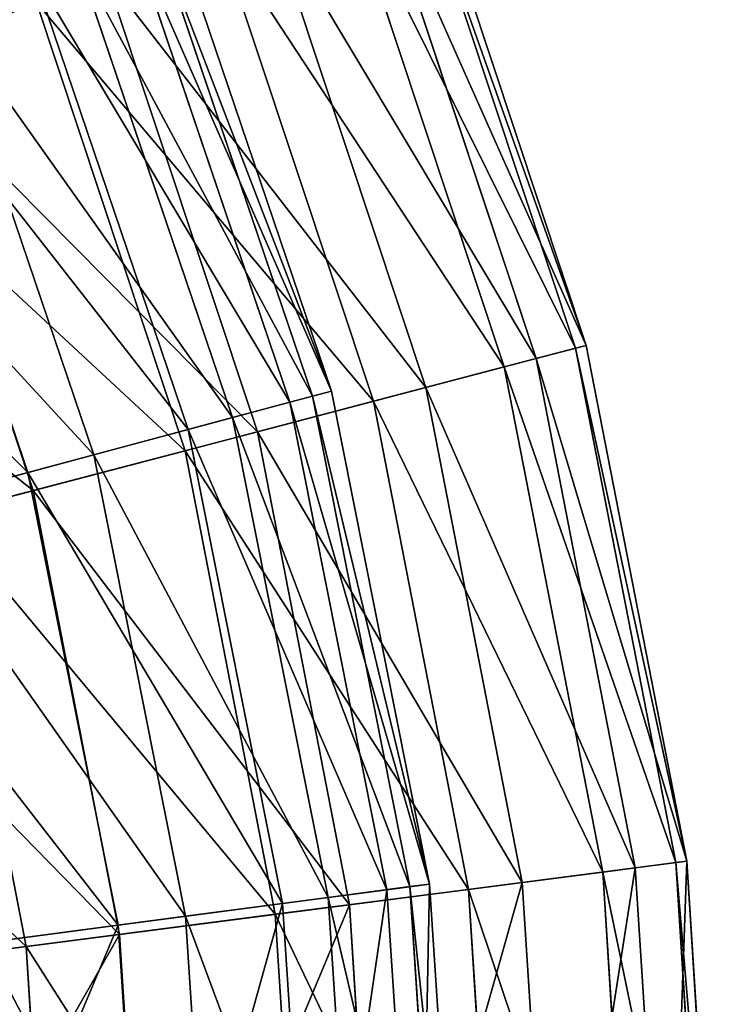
# Model space of a CAD drawing. Extents: x 1 to 199, y -10 to 2.
# Tile 412 of 656: x 55.63 to 56.65, y -3.6 to -2.16. Entities that reach past the tile are written whole.
import ezdxf

# ---------------------------------------------------------------- set-up
doc = ezdxf.new("R2010")
doc.units = 0
doc.header["$LTSCALE"] = 2.54
doc.layers.get('0').update_dxf_attribs({"color": 13, "linetype": 'CONTINUOUS'})

# ---------------------------------------------------------------- blocks, each defined once
blk = doc.blocks.new('SLING-V-10355_STL')
at = {"color": 0}
for p, q in [((56.4427, -2.6381, 6.1982), (56.2013, -1.911, 6.1982)), ((56.4427, -2.6381, 6.1982), (56.2013, -1.911, 6.1982)), ((56.4583, -2.634, 6.9411), (56.2163, -1.9049, 6.9411)), ((56.4583, -2.634, 6.9411), (56.2163, -1.9049, 6.9411)), ((56.385, -2.6532, 7.6803), (56.146, -1.9334, 7.6803)), ((56.385, -2.6532, 7.6803), (56.146, -1.9334, 7.6803)), ((56.3384, -2.6654, 5.4629), (56.1014, -1.9514, 5.4629)), ((56.3384, -2.6654, 5.4629), (56.1014, -1.9514, 5.4629)), ((56.2238, -2.6955, 8.4045), (55.9915, -1.9959, 8.4045)), ((56.2238, -2.6955, 8.4045), (55.9915, -1.9959, 8.4045)), ((55.8495, -2.0048, 6.557), (56.0857, -2.7007, 6.557)), ((55.8495, -2.0048, 6.557), (56.0857, -2.7007, 6.557)), ((55.7914, -2.0289, 5.8226), (56.0249, -2.717, 5.8226)), ((55.7914, -2.0289, 5.8226), (56.0249, -2.717, 5.8226)), ((55.8226, -2.0159, 7.2935), (56.0576, -2.7082, 7.2935)), ((55.8226, -2.0159, 7.2935), (56.0576, -2.7082, 7.2935)), ((56.147, -2.7156, 4.7467), (55.918, -2.0257, 4.7467)), ((56.147, -2.7156, 4.7467), (55.918, -2.0257, 4.7467)), ((55.7111, -2.0621, 8.0207), (55.941, -2.7394, 8.0207)), ((55.7111, -2.0621, 8.0207), (55.941, -2.7394, 8.0207)), ((55.649, -2.0879, 5.1017), (55.8761, -2.7568, 5.1017)), ((55.649, -2.0879, 5.1017), (55.8761, -2.7568, 5.1017)), ((55.9772, -2.7602, 9.1025), (55.7552, -2.0916, 9.1025)), ((55.9772, -2.7602, 9.1025), (55.7552, -2.0916, 9.1025)), ((55.5167, -2.1427, 8.7272), (55.7378, -2.7939, 8.7272)), ((55.5167, -2.1427, 8.7272), (55.7378, -2.7939, 8.7272)), ((55.8715, -2.7879, 4.0604), (55.6539, -2.1326, 4.0604)), ((55.8715, -2.7879, 4.0604), (55.6539, -2.1326, 4.0604)), ((55.4248, -2.1808, 4.4057), (55.6416, -2.8197, 4.4057)), ((55.4248, -2.1808, 4.4057), (55.6416, -2.8197, 4.4057)), ((55.6491, -2.8462, 9.7637), (55.4408, -2.2188, 9.7637)), ((55.6491, -2.8462, 9.7637), (55.4408, -2.2188, 9.7637)), ((56.4583, -2.634, 6.9411), (56.385, -2.6532, 7.6803)), ((56.4583, -2.634, 6.9411), (56.385, -2.6532, 7.6803)), ((56.4427, -2.6381, 6.1982), (56.4583, -2.634, 6.9411)), ((56.4427, -2.6381, 6.1982), (56.4583, -2.634, 6.9411)), ((56.6052, -3.388, 6.9411), (56.4583, -2.634, 6.9411)), ((56.6052, -3.388, 6.9411), (56.4583, -2.634, 6.9411)), ((56.3384, -2.6654, 5.4629), (56.4427, -2.6381, 6.1982)), ((56.3384, -2.6654, 5.4629), (56.4427, -2.6381, 6.1982)), ((56.5892, -3.3901, 6.1982), (56.4427, -2.6381, 6.1982)), ((56.5892, -3.3901, 6.1982), (56.4427, -2.6381, 6.1982)), ((56.385, -2.6532, 7.6803), (56.2238, -2.6955, 8.4045)), ((56.385, -2.6532, 7.6803), (56.2238, -2.6955, 8.4045)), ((56.53, -3.3977, 7.6803), (56.385, -2.6532, 7.6803)), ((56.53, -3.3977, 7.6803), (56.385, -2.6532, 7.6803)), ((56.147, -2.7156, 4.7467), (56.3384, -2.6654, 5.4629)), ((56.147, -2.7156, 4.7467), (56.3384, -2.6654, 5.4629)), ((56.4823, -3.4039, 5.4629), (56.3384, -2.6654, 5.4629)), ((56.4823, -3.4039, 5.4629), (56.3384, -2.6654, 5.4629)), ((56.2238, -2.6955, 8.4045), (55.9772, -2.7602, 9.1025)), ((56.2238, -2.6955, 8.4045), (55.9772, -2.7602, 9.1025)), ((56.0249, -2.717, 5.8226), (56.0857, -2.7007, 6.557)), ((56.0249, -2.717, 5.8226), (56.0857, -2.7007, 6.557)), ((56.0857, -2.7007, 6.557), (56.0576, -2.7082, 7.2935)), ((56.0857, -2.7007, 6.557), (56.0576, -2.7082, 7.2935)), ((56.0857, -2.7007, 6.557), (56.2291, -3.4214, 6.557)), ((56.0857, -2.7007, 6.557), (56.2291, -3.4214, 6.557)), ((56.3647, -3.4191, 8.4045), (56.2238, -2.6955, 8.4045)), ((56.3647, -3.4191, 8.4045), (56.2238, -2.6955, 8.4045)), ((55.8715, -2.7879, 4.0604), (56.147, -2.7156, 4.7467)), ((55.8715, -2.7879, 4.0604), (56.147, -2.7156, 4.7467)), ((55.8761, -2.7568, 5.1017), (56.0249, -2.717, 5.8226)), ((55.8761, -2.7568, 5.1017), (56.0249, -2.717, 5.8226)), ((56.0576, -2.7082, 7.2935), (55.941, -2.7394, 8.0207)), ((56.0576, -2.7082, 7.2935), (55.941, -2.7394, 8.0207)), ((56.0249, -2.717, 5.8226), (56.1667, -3.4296, 5.8226)), ((56.0249, -2.717, 5.8226), (56.1667, -3.4296, 5.8226)), ((56.0576, -2.7082, 7.2935), (56.2003, -3.4252, 7.2935)), ((56.0576, -2.7082, 7.2935), (56.2003, -3.4252, 7.2935)), ((56.286, -3.4292, 4.7467), (56.147, -2.7156, 4.7467)), ((56.286, -3.4292, 4.7467), (56.147, -2.7156, 4.7467)), ((55.941, -2.7394, 8.0207), (55.7378, -2.7939, 8.7272)), ((55.941, -2.7394, 8.0207), (55.7378, -2.7939, 8.7272)), ((55.941, -2.7394, 8.0207), (56.0806, -3.441, 8.0207)), ((55.941, -2.7394, 8.0207), (56.0806, -3.441, 8.0207)), ((55.6416, -2.8197, 4.4057), (55.8761, -2.7568, 5.1017)), ((55.6416, -2.8197, 4.4057), (55.8761, -2.7568, 5.1017)), ((55.9772, -2.7602, 9.1025), (55.6491, -2.8462, 9.7637)), ((55.9772, -2.7602, 9.1025), (55.6491, -2.8462, 9.7637)), ((55.8761, -2.7568, 5.1017), (56.0139, -3.4497, 5.1017)), ((55.8761, -2.7568, 5.1017), (56.0139, -3.4497, 5.1017)), ((56.1119, -3.4516, 9.1025), (55.9772, -2.7602, 9.1025)), ((56.1119, -3.4516, 9.1025), (55.9772, -2.7602, 9.1025)), ((55.5159, -2.8811, 3.4145), (55.8715, -2.7879, 4.0604)), ((55.5159, -2.8811, 3.4145), (55.8715, -2.7879, 4.0604)), ((56.0034, -3.4656, 4.0604), (55.8715, -2.7879, 4.0604)), ((56.0034, -3.4656, 4.0604), (55.8715, -2.7879, 4.0604)), ((55.7378, -2.7939, 8.7272), (55.451, -2.8708, 9.4018)), ((55.7378, -2.7939, 8.7272), (55.451, -2.8708, 9.4018)), ((55.7378, -2.7939, 8.7272), (55.8719, -3.4684, 8.7272)), ((55.7378, -2.7939, 8.7272), (55.8719, -3.4684, 8.7272)), ((55.3252, -2.9045, 3.7454), (55.6416, -2.8197, 4.4057)), ((55.3252, -2.9045, 3.7454), (55.6416, -2.8197, 4.4057)), ((55.6416, -2.8197, 4.4057), (55.7733, -3.4814, 4.4057)), ((55.6416, -2.8197, 4.4057), (55.7733, -3.4814, 4.4057)), ((55.6491, -2.8462, 9.7637), (55.2445, -2.9523, 10.3778)), ((55.6491, -2.8462, 9.7637), (55.2445, -2.9523, 10.3778)), ((55.7755, -3.495, 9.7637), (55.6491, -2.8462, 9.7637)), ((55.7755, -3.495, 9.7637), (55.6491, -2.8462, 9.7637)), ((55.6389, -3.5126, 3.4145), (55.5159, -2.8811, 3.4145)), ((55.6389, -3.5126, 3.4145), (55.5159, -2.8811, 3.4145)), ((56.4823, -3.4039, 5.4629), (56.5892, -3.3901, 6.1982)), ((56.4823, -3.4039, 5.4629), (56.5892, -3.3901, 6.1982)), ((56.6052, -3.388, 6.9411), (56.53, -3.3977, 7.6803)), ((56.6052, -3.388, 6.9411), (56.53, -3.3977, 7.6803)), ((56.5892, -3.3901, 6.1982), (56.6052, -3.388, 6.9411)), ((56.5892, -3.3901, 6.1982), (56.6052, -3.388, 6.9411)), ((56.6383, -4.1547, 6.1982), (56.5892, -3.3901, 6.1982)), ((56.6383, -4.1547, 6.1982), (56.5892, -3.3901, 6.1982)), ((56.6544, -4.1547, 6.9411), (56.6052, -3.388, 6.9411)), ((56.6544, -4.1547, 6.9411), (56.6052, -3.388, 6.9411)), ((56.286, -3.4292, 4.7467), (56.4823, -3.4039, 5.4629)), ((56.286, -3.4292, 4.7467), (56.4823, -3.4039, 5.4629)), ((56.53, -3.3977, 7.6803), (56.3647, -3.4191, 8.4045)), ((56.53, -3.3977, 7.6803), (56.3647, -3.4191, 8.4045)), ((56.5305, -4.1547, 5.4629), (56.4823, -3.4039, 5.4629)), ((56.5305, -4.1547, 5.4629), (56.4823, -3.4039, 5.4629)), ((56.5786, -4.1547, 7.6803), (56.53, -3.3977, 7.6803)), ((56.5786, -4.1547, 7.6803), (56.53, -3.3977, 7.6803)), ((56.2003, -3.4252, 7.2935), (56.0806, -3.441, 8.0207)), ((56.2003, -3.4252, 7.2935), (56.0806, -3.441, 8.0207)), ((56.3647, -3.4191, 8.4045), (56.1119, -3.4516, 9.1025)), ((56.3647, -3.4191, 8.4045), (56.1119, -3.4516, 9.1025)), ((56.1667, -3.4296, 5.8226), (56.2291, -3.4214, 6.557)), ((56.1667, -3.4296, 5.8226), (56.2291, -3.4214, 6.557)), ((56.2291, -3.4214, 6.557), (56.2003, -3.4252, 7.2935)), ((56.2291, -3.4214, 6.557), (56.2003, -3.4252, 7.2935)), ((56.2003, -3.4252, 7.2935), (56.2481, -4.1547, 7.2935)), ((56.2003, -3.4252, 7.2935), (56.2481, -4.1547, 7.2935)), ((56.2291, -3.4214, 6.557), (56.2772, -4.1547, 6.557)), ((56.2291, -3.4214, 6.557), (56.2772, -4.1547, 6.557)), ((56.4119, -4.1547, 8.4045), (56.3647, -3.4191, 8.4045)), ((56.4119, -4.1547, 8.4045), (56.3647, -3.4191, 8.4045)), ((56.0034, -3.4656, 4.0604), (56.286, -3.4292, 4.7467)), ((56.0034, -3.4656, 4.0604), (56.286, -3.4292, 4.7467)), ((56.0139, -3.4497, 5.1017), (56.1667, -3.4296, 5.8226)), ((56.0139, -3.4497, 5.1017), (56.1667, -3.4296, 5.8226)), ((56.1667, -3.4296, 5.8226), (56.2142, -4.1547, 5.8226)), ((56.1667, -3.4296, 5.8226), (56.2142, -4.1547, 5.8226)), ((56.3326, -4.1547, 4.7467), (56.286, -3.4292, 4.7467)), ((56.3326, -4.1547, 4.7467), (56.286, -3.4292, 4.7467)), ((55.7733, -3.4814, 4.4057), (56.0139, -3.4497, 5.1017)), ((55.7733, -3.4814, 4.4057), (56.0139, -3.4497, 5.1017)), ((56.1119, -3.4516, 9.1025), (55.7755, -3.495, 9.7637)), ((56.1119, -3.4516, 9.1025), (55.7755, -3.495, 9.7637)), ((56.0806, -3.441, 8.0207), (55.8719, -3.4684, 8.7272)), ((56.0806, -3.441, 8.0207), (55.8719, -3.4684, 8.7272)), ((56.0139, -3.4497, 5.1017), (56.0601, -4.1547, 5.1017)), ((56.0139, -3.4497, 5.1017), (56.0601, -4.1547, 5.1017)), ((56.0806, -3.441, 8.0207), (56.1274, -4.1547, 8.0207)), ((56.0806, -3.441, 8.0207), (56.1274, -4.1547, 8.0207)), ((56.157, -4.1547, 9.1025), (56.1119, -3.4516, 9.1025)), ((56.157, -4.1547, 9.1025), (56.1119, -3.4516, 9.1025)), ((55.8719, -3.4684, 8.7272), (55.5776, -3.5072, 9.4018)), ((55.8719, -3.4684, 8.7272), (55.5776, -3.5072, 9.4018)), ((55.6389, -3.5126, 3.4145), (56.0034, -3.4656, 4.0604)), ((55.6389, -3.5126, 3.4145), (56.0034, -3.4656, 4.0604)), ((55.8719, -3.4684, 8.7272), (55.9169, -4.1547, 8.7272)), ((55.8719, -3.4684, 8.7272), (55.9169, -4.1547, 8.7272)), ((56.0477, -4.1547, 4.0604), (56.0034, -3.4656, 4.0604)), ((56.0477, -4.1547, 4.0604), (56.0034, -3.4656, 4.0604)), ((55.4484, -3.5242, 3.7454), (55.7733, -3.4814, 4.4057)), ((55.4484, -3.5242, 3.7454), (55.7733, -3.4814, 4.4057)), ((55.7733, -3.4814, 4.4057), (55.8174, -4.1547, 4.4057)), ((55.7733, -3.4814, 4.4057), (55.8174, -4.1547, 4.4057)), ((55.7755, -3.495, 9.7637), (55.3606, -3.5485, 10.3778)), ((55.7755, -3.495, 9.7637), (55.3606, -3.5485, 10.3778)), ((55.8178, -4.1547, 9.7637), (55.7755, -3.495, 9.7637)), ((55.8178, -4.1547, 9.7637), (55.7755, -3.495, 9.7637)), ((55.198, -3.5695, 2.8191), (55.6389, -3.5126, 3.4145)), ((55.198, -3.5695, 2.8191), (55.6389, -3.5126, 3.4145)), ((55.6801, -4.1547, 3.4145), (55.6389, -3.5126, 3.4145)), ((55.6801, -4.1547, 3.4145), (55.6389, -3.5126, 3.4145))]:
    blk.add_line(p, q, dxfattribs=at)
at = {"color": 7}
mesh = blk.add_polyface(dxfattribs=at)
corners = [(55.649, -2.0879, 5.1017), (55.1263, -1.5756, 4.4057), (55.4248, -2.1808, 4.4057), (55.3366, -1.4543, 5.1017)]
mesh.append_faces([[corners[k] for k in face] for face in [(0, 1, 2), (1, 0, 3)]], dxfattribs={"vtx0": -1, "color": 7})
mesh = blk.add_polyface(dxfattribs=at)
corners = [(55.7552, -2.0916, 9.1025), (55.154, -1.6233, 9.7637), (55.4408, -2.2188, 9.7637), (55.4496, -1.4568, 9.1025)]
mesh.append_faces([[corners[k] for k in face] for face in [(0, 1, 2), (1, 0, 3)]], dxfattribs={"vtx0": -1, "color": 7})
mesh = blk.add_polyface(dxfattribs=at)
corners = [(55.034, -1.6909, 3.4145), (55.6539, -2.1326, 4.0604), (55.3132, -2.2705, 3.4145), (55.3543, -1.5105, 4.0604)]
mesh.append_faces([[corners[k] for k in face] for face in [(0, 1, 2), (1, 0, 3)]], dxfattribs={"vtx0": -1, "color": 7})
mesh = blk.add_polyface(dxfattribs=at)
corners = [(56.1014, -1.9514, 5.4629), (56.4427, -2.6381, 6.1982), (56.3384, -2.6654, 5.4629), (56.2013, -1.911, 6.1982)]
mesh.append_faces([[corners[k] for k in face] for face in [(0, 1, 2), (1, 0, 3)]], dxfattribs={"vtx0": -1, "color": 7})
mesh = blk.add_polyface(dxfattribs=at)
corners = [(56.4583, -2.634, 6.9411), (56.146, -1.9334, 7.6803), (56.385, -2.6532, 7.6803), (56.2163, -1.9049, 6.9411)]
mesh.append_faces([[corners[k] for k in face] for face in [(0, 1, 2), (1, 0, 3)]], dxfattribs={"vtx0": -1, "color": 7})
mesh = blk.add_polyface(dxfattribs=at)
corners = [(56.2013, -1.911, 6.1982), (56.4583, -2.634, 6.9411), (56.4427, -2.6381, 6.1982), (56.2163, -1.9049, 6.9411)]
mesh.append_faces([[corners[k] for k in face] for face in [(0, 1, 2), (1, 0, 3)]], dxfattribs={"vtx0": -1, "color": 7})
mesh = blk.add_polyface(dxfattribs=at)
corners = [(56.385, -2.6532, 7.6803), (55.9915, -1.9959, 8.4045), (56.2238, -2.6955, 8.4045), (56.146, -1.9334, 7.6803)]
mesh.append_faces([[corners[k] for k in face] for face in [(0, 1, 2), (1, 0, 3)]], dxfattribs={"vtx0": -1, "color": 7})
mesh = blk.add_polyface(dxfattribs=at)
corners = [(55.918, -2.0257, 4.7467), (56.3384, -2.6654, 5.4629), (56.147, -2.7156, 4.7467), (56.1014, -1.9514, 5.4629)]
mesh.append_faces([[corners[k] for k in face] for face in [(0, 1, 2), (1, 0, 3)]], dxfattribs={"vtx0": -1, "color": 7})
mesh = blk.add_polyface(dxfattribs=at)
corners = [(56.2238, -2.6955, 8.4045), (55.7552, -2.0916, 9.1025), (55.9772, -2.7602, 9.1025), (55.9915, -1.9959, 8.4045)]
mesh.append_faces([[corners[k] for k in face] for face in [(0, 1, 2), (1, 0, 3)]], dxfattribs={"vtx0": -1, "color": 7})
mesh = blk.add_polyface(dxfattribs=at)
corners = [(56.0857, -2.7007, 6.557), (55.7914, -2.0289, 5.8226), (56.0249, -2.717, 5.8226), (55.8495, -2.0048, 6.557)]
mesh.append_faces([[corners[k] for k in face] for face in [(0, 1, 2), (1, 0, 3)]], dxfattribs={"vtx0": -1, "color": 7})
mesh = blk.add_polyface(dxfattribs=at)
corners = [(55.8226, -2.0159, 7.2935), (56.0857, -2.7007, 6.557), (56.0576, -2.7082, 7.2935), (55.8495, -2.0048, 6.557)]
mesh.append_faces([[corners[k] for k in face] for face in [(0, 1, 2), (1, 0, 3)]], dxfattribs={"vtx0": -1, "color": 7})
mesh = blk.add_polyface(dxfattribs=at)
corners = [(56.0249, -2.717, 5.8226), (55.649, -2.0879, 5.1017), (55.8761, -2.7568, 5.1017), (55.7914, -2.0289, 5.8226)]
mesh.append_faces([[corners[k] for k in face] for face in [(0, 1, 2), (1, 0, 3)]], dxfattribs={"vtx0": -1, "color": 7})
mesh = blk.add_polyface(dxfattribs=at)
corners = [(55.6539, -2.1326, 4.0604), (56.147, -2.7156, 4.7467), (55.8715, -2.7879, 4.0604), (55.918, -2.0257, 4.7467)]
mesh.append_faces([[corners[k] for k in face] for face in [(0, 1, 2), (1, 0, 3)]], dxfattribs={"vtx0": -1, "color": 7})
mesh = blk.add_polyface(dxfattribs=at)
corners = [(55.7111, -2.0621, 8.0207), (56.0576, -2.7082, 7.2935), (55.941, -2.7394, 8.0207), (55.8226, -2.0159, 7.2935)]
mesh.append_faces([[corners[k] for k in face] for face in [(0, 1, 2), (1, 0, 3)]], dxfattribs={"vtx0": -1, "color": 7})
mesh = blk.add_polyface(dxfattribs=at)
corners = [(55.5167, -2.1427, 8.7272), (55.941, -2.7394, 8.0207), (55.7378, -2.7939, 8.7272), (55.7111, -2.0621, 8.0207)]
mesh.append_faces([[corners[k] for k in face] for face in [(0, 1, 2), (1, 0, 3)]], dxfattribs={"vtx0": -1, "color": 7})
mesh = blk.add_polyface(dxfattribs=at)
corners = [(55.8761, -2.7568, 5.1017), (55.4248, -2.1808, 4.4057), (55.6416, -2.8197, 4.4057), (55.649, -2.0879, 5.1017)]
mesh.append_faces([[corners[k] for k in face] for face in [(0, 1, 2), (1, 0, 3)]], dxfattribs={"vtx0": -1, "color": 7})
mesh = blk.add_polyface(dxfattribs=at)
corners = [(55.9772, -2.7602, 9.1025), (55.4408, -2.2188, 9.7637), (55.6491, -2.8462, 9.7637), (55.7552, -2.0916, 9.1025)]
mesh.append_faces([[corners[k] for k in face] for face in [(0, 1, 2), (1, 0, 3)]], dxfattribs={"vtx0": -1, "color": 7})
mesh = blk.add_polyface(dxfattribs=at)
corners = [(55.2424, -2.2563, 9.4018), (55.7378, -2.7939, 8.7272), (55.451, -2.8708, 9.4018), (55.5167, -2.1427, 8.7272)]
mesh.append_faces([[corners[k] for k in face] for face in [(0, 1, 2), (1, 0, 3)]], dxfattribs={"vtx0": -1, "color": 7})
mesh = blk.add_polyface(dxfattribs=at)
corners = [(55.3132, -2.2705, 3.4145), (55.8715, -2.7879, 4.0604), (55.5159, -2.8811, 3.4145), (55.6539, -2.1326, 4.0604)]
mesh.append_faces([[corners[k] for k in face] for face in [(0, 1, 2), (1, 0, 3)]], dxfattribs={"vtx0": -1, "color": 7})
mesh = blk.add_polyface(dxfattribs=at)
corners = [(55.6416, -2.8197, 4.4057), (55.1221, -2.3061, 3.7454), (55.3252, -2.9045, 3.7454), (55.4248, -2.1808, 4.4057)]
mesh.append_faces([[corners[k] for k in face] for face in [(0, 1, 2), (1, 0, 3)]], dxfattribs={"vtx0": -1, "color": 7})
mesh = blk.add_polyface(dxfattribs=at)
corners = [(55.6491, -2.8462, 9.7637), (55.0531, -2.3758, 10.3778), (55.2445, -2.9523, 10.3778), (55.4408, -2.2188, 9.7637)]
mesh.append_faces([[corners[k] for k in face] for face in [(0, 1, 2), (1, 0, 3)]], dxfattribs={"vtx0": -1, "color": 7})
mesh = blk.add_polyface(dxfattribs=at)
corners = [(56.6052, -3.388, 6.9411), (56.385, -2.6532, 7.6803), (56.53, -3.3977, 7.6803), (56.4583, -2.634, 6.9411)]
mesh.append_faces([[corners[k] for k in face] for face in [(0, 1, 2), (1, 0, 3)]], dxfattribs={"vtx0": -1, "color": 7})
mesh = blk.add_polyface(dxfattribs=at)
corners = [(56.4427, -2.6381, 6.1982), (56.6052, -3.388, 6.9411), (56.5892, -3.3901, 6.1982), (56.4583, -2.634, 6.9411)]
mesh.append_faces([[corners[k] for k in face] for face in [(0, 1, 2), (1, 0, 3)]], dxfattribs={"vtx0": -1, "color": 7})
mesh = blk.add_polyface(dxfattribs=at)
corners = [(56.3384, -2.6654, 5.4629), (56.5892, -3.3901, 6.1982), (56.4823, -3.4039, 5.4629), (56.4427, -2.6381, 6.1982)]
mesh.append_faces([[corners[k] for k in face] for face in [(0, 1, 2), (1, 0, 3)]], dxfattribs={"vtx0": -1, "color": 7})
mesh = blk.add_polyface(dxfattribs=at)
corners = [(56.53, -3.3977, 7.6803), (56.2238, -2.6955, 8.4045), (56.3647, -3.4191, 8.4045), (56.385, -2.6532, 7.6803)]
mesh.append_faces([[corners[k] for k in face] for face in [(0, 1, 2), (1, 0, 3)]], dxfattribs={"vtx0": -1, "color": 7})
mesh = blk.add_polyface(dxfattribs=at)
corners = [(56.147, -2.7156, 4.7467), (56.4823, -3.4039, 5.4629), (56.286, -3.4292, 4.7467), (56.3384, -2.6654, 5.4629)]
mesh.append_faces([[corners[k] for k in face] for face in [(0, 1, 2), (1, 0, 3)]], dxfattribs={"vtx0": -1, "color": 7})
mesh = blk.add_polyface(dxfattribs=at)
corners = [(56.3647, -3.4191, 8.4045), (55.9772, -2.7602, 9.1025), (56.1119, -3.4516, 9.1025), (56.2238, -2.6955, 8.4045)]
mesh.append_faces([[corners[k] for k in face] for face in [(0, 1, 2), (1, 0, 3)]], dxfattribs={"vtx0": -1, "color": 7})
mesh = blk.add_polyface(dxfattribs=at)
corners = [(56.2291, -3.4214, 6.557), (56.0249, -2.717, 5.8226), (56.1667, -3.4296, 5.8226), (56.0857, -2.7007, 6.557)]
mesh.append_faces([[corners[k] for k in face] for face in [(0, 1, 2), (1, 0, 3)]], dxfattribs={"vtx0": -1, "color": 7})
mesh = blk.add_polyface(dxfattribs=at)
corners = [(56.0576, -2.7082, 7.2935), (56.2291, -3.4214, 6.557), (56.2003, -3.4252, 7.2935), (56.0857, -2.7007, 6.557)]
mesh.append_faces([[corners[k] for k in face] for face in [(0, 1, 2), (1, 0, 3)]], dxfattribs={"vtx0": -1, "color": 7})
mesh = blk.add_polyface(dxfattribs=at)
corners = [(55.8715, -2.7879, 4.0604), (56.286, -3.4292, 4.7467), (56.0034, -3.4656, 4.0604), (56.147, -2.7156, 4.7467)]
mesh.append_faces([[corners[k] for k in face] for face in [(0, 1, 2), (1, 0, 3)]], dxfattribs={"vtx0": -1, "color": 7})
mesh = blk.add_polyface(dxfattribs=at)
corners = [(56.1667, -3.4296, 5.8226), (55.8761, -2.7568, 5.1017), (56.0139, -3.4497, 5.1017), (56.0249, -2.717, 5.8226)]
mesh.append_faces([[corners[k] for k in face] for face in [(0, 1, 2), (1, 0, 3)]], dxfattribs={"vtx0": -1, "color": 7})
mesh = blk.add_polyface(dxfattribs=at)
corners = [(55.941, -2.7394, 8.0207), (56.2003, -3.4252, 7.2935), (56.0806, -3.441, 8.0207), (56.0576, -2.7082, 7.2935)]
mesh.append_faces([[corners[k] for k in face] for face in [(0, 1, 2), (1, 0, 3)]], dxfattribs={"vtx0": -1, "color": 7})
mesh = blk.add_polyface(dxfattribs=at)
corners = [(55.7378, -2.7939, 8.7272), (56.0806, -3.441, 8.0207), (55.8719, -3.4684, 8.7272), (55.941, -2.7394, 8.0207)]
mesh.append_faces([[corners[k] for k in face] for face in [(0, 1, 2), (1, 0, 3)]], dxfattribs={"vtx0": -1, "color": 7})
mesh = blk.add_polyface(dxfattribs=at)
corners = [(56.0139, -3.4497, 5.1017), (55.6416, -2.8197, 4.4057), (55.7733, -3.4814, 4.4057), (55.8761, -2.7568, 5.1017)]
mesh.append_faces([[corners[k] for k in face] for face in [(0, 1, 2), (1, 0, 3)]], dxfattribs={"vtx0": -1, "color": 7})
mesh = blk.add_polyface(dxfattribs=at)
corners = [(56.1119, -3.4516, 9.1025), (55.6491, -2.8462, 9.7637), (55.7755, -3.495, 9.7637), (55.9772, -2.7602, 9.1025)]
mesh.append_faces([[corners[k] for k in face] for face in [(0, 1, 2), (1, 0, 3)]], dxfattribs={"vtx0": -1, "color": 7})
mesh = blk.add_polyface(dxfattribs=at)
corners = [(55.5159, -2.8811, 3.4145), (56.0034, -3.4656, 4.0604), (55.6389, -3.5126, 3.4145), (55.8715, -2.7879, 4.0604)]
mesh.append_faces([[corners[k] for k in face] for face in [(0, 1, 2), (1, 0, 3)]], dxfattribs={"vtx0": -1, "color": 7})
mesh = blk.add_polyface(dxfattribs=at)
corners = [(55.451, -2.8708, 9.4018), (55.8719, -3.4684, 8.7272), (55.5776, -3.5072, 9.4018), (55.7378, -2.7939, 8.7272)]
mesh.append_faces([[corners[k] for k in face] for face in [(0, 1, 2), (1, 0, 3)]], dxfattribs={"vtx0": -1, "color": 7})
mesh = blk.add_polyface(dxfattribs=at)
corners = [(55.7733, -3.4814, 4.4057), (55.3252, -2.9045, 3.7454), (55.4484, -3.5242, 3.7454), (55.6416, -2.8197, 4.4057)]
mesh.append_faces([[corners[k] for k in face] for face in [(0, 1, 2), (1, 0, 3)]], dxfattribs={"vtx0": -1, "color": 7})
mesh = blk.add_polyface(dxfattribs=at)
corners = [(55.7755, -3.495, 9.7637), (55.2445, -2.9523, 10.3778), (55.3606, -3.5485, 10.3778), (55.6491, -2.8462, 9.7637)]
mesh.append_faces([[corners[k] for k in face] for face in [(0, 1, 2), (1, 0, 3)]], dxfattribs={"vtx0": -1, "color": 7})
mesh = blk.add_polyface(dxfattribs=at)
corners = [(55.0859, -2.9939, 2.8191), (55.6389, -3.5126, 3.4145), (55.198, -3.5695, 2.8191), (55.5159, -2.8811, 3.4145)]
mesh.append_faces([[corners[k] for k in face] for face in [(0, 1, 2), (1, 0, 3)]], dxfattribs={"vtx0": -1, "color": 7})
mesh = blk.add_polyface(dxfattribs=at)
corners = [(56.4823, -3.4039, 5.4629), (56.6383, -4.1547, 6.1982), (56.5305, -4.1547, 5.4629), (56.5892, -3.3901, 6.1982)]
mesh.append_faces([[corners[k] for k in face] for face in [(0, 1, 2), (1, 0, 3)]], dxfattribs={"vtx0": -1, "color": 7})
mesh = blk.add_polyface(dxfattribs=at)
corners = [(56.6052, -3.388, 6.9411), (56.5786, -4.1547, 7.6803), (56.6544, -4.1547, 6.9411), (56.53, -3.3977, 7.6803)]
mesh.append_faces([[corners[k] for k in face] for face in [(0, 1, 2), (1, 0, 3)]], dxfattribs={"vtx0": -1, "color": 7})
mesh = blk.add_polyface(dxfattribs=at)
corners = [(56.5892, -3.3901, 6.1982), (56.6544, -4.1547, 6.9411), (56.6383, -4.1547, 6.1982), (56.6052, -3.388, 6.9411)]
mesh.append_faces([[corners[k] for k in face] for face in [(0, 1, 2), (1, 0, 3)]], dxfattribs={"vtx0": -1, "color": 7})
mesh = blk.add_polyface(dxfattribs=at)
corners = [(56.286, -3.4292, 4.7467), (56.5305, -4.1547, 5.4629), (56.3326, -4.1547, 4.7467), (56.4823, -3.4039, 5.4629)]
mesh.append_faces([[corners[k] for k in face] for face in [(0, 1, 2), (1, 0, 3)]], dxfattribs={"vtx0": -1, "color": 7})
mesh = blk.add_polyface(dxfattribs=at)
corners = [(56.53, -3.3977, 7.6803), (56.4119, -4.1547, 8.4045), (56.5786, -4.1547, 7.6803), (56.3647, -3.4191, 8.4045)]
mesh.append_faces([[corners[k] for k in face] for face in [(0, 1, 2), (1, 0, 3)]], dxfattribs={"vtx0": -1, "color": 7})
mesh = blk.add_polyface(dxfattribs=at)
corners = [(56.0806, -3.441, 8.0207), (56.2481, -4.1547, 7.2935), (56.1274, -4.1547, 8.0207), (56.2003, -3.4252, 7.2935)]
mesh.append_faces([[corners[k] for k in face] for face in [(0, 1, 2), (1, 0, 3)]], dxfattribs={"vtx0": -1, "color": 7})
mesh = blk.add_polyface(dxfattribs=at)
corners = [(56.3647, -3.4191, 8.4045), (56.157, -4.1547, 9.1025), (56.4119, -4.1547, 8.4045), (56.1119, -3.4516, 9.1025)]
mesh.append_faces([[corners[k] for k in face] for face in [(0, 1, 2), (1, 0, 3)]], dxfattribs={"vtx0": -1, "color": 7})
mesh = blk.add_polyface(dxfattribs=at)
corners = [(56.2291, -3.4214, 6.557), (56.2142, -4.1547, 5.8226), (56.2772, -4.1547, 6.557), (56.1667, -3.4296, 5.8226)]
mesh.append_faces([[corners[k] for k in face] for face in [(0, 1, 2), (1, 0, 3)]], dxfattribs={"vtx0": -1, "color": 7})
mesh = blk.add_polyface(dxfattribs=at)
corners = [(56.2003, -3.4252, 7.2935), (56.2772, -4.1547, 6.557), (56.2481, -4.1547, 7.2935), (56.2291, -3.4214, 6.557)]
mesh.append_faces([[corners[k] for k in face] for face in [(0, 1, 2), (1, 0, 3)]], dxfattribs={"vtx0": -1, "color": 7})
mesh = blk.add_polyface(dxfattribs=at)
corners = [(56.0034, -3.4656, 4.0604), (56.3326, -4.1547, 4.7467), (56.0477, -4.1547, 4.0604), (56.286, -3.4292, 4.7467)]
mesh.append_faces([[corners[k] for k in face] for face in [(0, 1, 2), (1, 0, 3)]], dxfattribs={"vtx0": -1, "color": 7})
mesh = blk.add_polyface(dxfattribs=at)
corners = [(56.1667, -3.4296, 5.8226), (56.0601, -4.1547, 5.1017), (56.2142, -4.1547, 5.8226), (56.0139, -3.4497, 5.1017)]
mesh.append_faces([[corners[k] for k in face] for face in [(0, 1, 2), (1, 0, 3)]], dxfattribs={"vtx0": -1, "color": 7})
mesh = blk.add_polyface(dxfattribs=at)
corners = [(56.0139, -3.4497, 5.1017), (55.8174, -4.1547, 4.4057), (56.0601, -4.1547, 5.1017), (55.7733, -3.4814, 4.4057)]
mesh.append_faces([[corners[k] for k in face] for face in [(0, 1, 2), (1, 0, 3)]], dxfattribs={"vtx0": -1, "color": 7})
mesh = blk.add_polyface(dxfattribs=at)
corners = [(56.1119, -3.4516, 9.1025), (55.8178, -4.1547, 9.7637), (56.157, -4.1547, 9.1025), (55.7755, -3.495, 9.7637)]
mesh.append_faces([[corners[k] for k in face] for face in [(0, 1, 2), (1, 0, 3)]], dxfattribs={"vtx0": -1, "color": 7})
mesh = blk.add_polyface(dxfattribs=at)
corners = [(55.8719, -3.4684, 8.7272), (56.1274, -4.1547, 8.0207), (55.9169, -4.1547, 8.7272), (56.0806, -3.441, 8.0207)]
mesh.append_faces([[corners[k] for k in face] for face in [(0, 1, 2), (1, 0, 3)]], dxfattribs={"vtx0": -1, "color": 7})
mesh = blk.add_polyface(dxfattribs=at)
corners = [(55.5776, -3.5072, 9.4018), (55.9169, -4.1547, 8.7272), (55.62, -4.1547, 9.4018), (55.8719, -3.4684, 8.7272)]
mesh.append_faces([[corners[k] for k in face] for face in [(0, 1, 2), (1, 0, 3)]], dxfattribs={"vtx0": -1, "color": 7})
mesh = blk.add_polyface(dxfattribs=at)
corners = [(55.6389, -3.5126, 3.4145), (56.0477, -4.1547, 4.0604), (55.6801, -4.1547, 3.4145), (56.0034, -3.4656, 4.0604)]
mesh.append_faces([[corners[k] for k in face] for face in [(0, 1, 2), (1, 0, 3)]], dxfattribs={"vtx0": -1, "color": 7})
mesh = blk.add_polyface(dxfattribs=at)
corners = [(55.7733, -3.4814, 4.4057), (55.4898, -4.1547, 3.7454), (55.8174, -4.1547, 4.4057), (55.4484, -3.5242, 3.7454)]
mesh.append_faces([[corners[k] for k in face] for face in [(0, 1, 2), (1, 0, 3)]], dxfattribs={"vtx0": -1, "color": 7})
mesh = blk.add_polyface(dxfattribs=at)
corners = [(55.7755, -3.495, 9.7637), (55.3995, -4.1547, 10.3778), (55.8178, -4.1547, 9.7637), (55.3606, -3.5485, 10.3778)]
mesh.append_faces([[corners[k] for k in face] for face in [(0, 1, 2), (1, 0, 3)]], dxfattribs={"vtx0": -1, "color": 7})
mesh = blk.add_polyface(dxfattribs=at)
corners = [(55.198, -3.5695, 2.8191), (55.6801, -4.1547, 3.4145), (55.2356, -4.1547, 2.8191), (55.6389, -3.5126, 3.4145)]
mesh.append_faces([[corners[k] for k in face] for face in [(0, 1, 2), (1, 0, 3)]], dxfattribs={"vtx0": -1, "color": 7})

msp = doc.modelspace()

# ---------------------------------------------------------------- block references
at = {"color": 0}
msp.add_blockref('SLING-V-10355_STL', (0, 0), dxfattribs=at)

doc.saveas('drawing.dxf')
